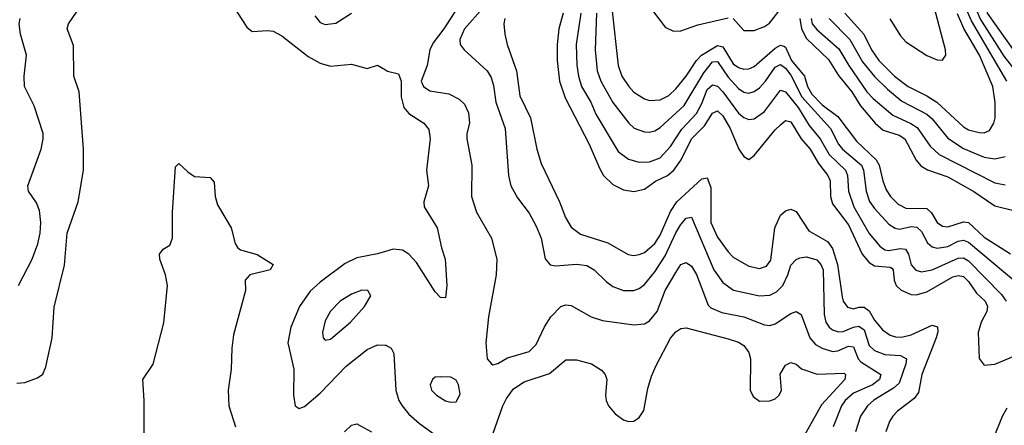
# Model space of a CAD drawing. Header units: inches. Extents: x 884549 to 1028252, y 526810 to 653624.
# Tile 458 of 656: x 928601 to 932366, y 622355 to 623905. Entities that reach past the tile are written whole.
import ezdxf

# ---------------------------------------------------------------- set-up
doc = ezdxf.new("R2010")
doc.units = ezdxf.units.IN
doc.header["$MEASUREMENT"] = 0
doc.layers.add('A9622', color=7, linetype='Continuous')
doc.layers.add('A9632', color=7, linetype='Continuous')

msp = doc.modelspace()

# ---------------------------------------------------------------- linework, layer by layer
at = {"layer": 'A9622', "color": 5}
for points, elevation in [([(928590, 622516.5), (928620.9, 622519.1), (928670, 622536.5), (928689.8, 622550.2), (928701.1, 622578.9), (928725.5, 622690), (928733.5, 622806.5), (928772.3, 622967.7), (928783, 623090), (928825.5, 623210), (928845, 623330), (928845, 623410), (928828.2, 623630), (928809, 623690), (928806.5, 623806.5), (928783.1, 623870), (928787.8, 623890), (928837.4, 623962.6)], 2220), ([(929417.7, 623957.7), (929470, 623877.4), (929490, 623860.3), (929550, 623864.6), (929570, 623861.7), (929603.2, 623843.2), (929704.4, 623764.4), (929750, 623739.8), (929790, 623727.2), (929870, 623735.6), (929930, 623718.4), (929970, 623732.2), (930000, 623713.6)], 2220), ([(928596.3, 622890), (928649.1, 622990.9), (928670.7, 623049.3), (928679.9, 623090), (928682.2, 623130), (928676.7, 623176.7), (928665, 623205), (928634.5, 623250), (928632.8, 623270), (928683.6, 623410), (928691.7, 623450), (928691.1, 623470), (928656.1, 623576.1), (928620.3, 623650), (928618.4, 623690), (928626.8, 623770), (928603.9, 623850), (928599.5, 623890), (928603.2, 623910)], 2240), ([(929730, 623920.5), (929750, 623894.9), (929770, 623887), (929810, 623891.9), (929870, 623930.9)], 2240), ([(929075.9, 622190), (929077.3, 622450), (929072.1, 622530), (929111.6, 622588.4), (929152.9, 622747.1), (929166.2, 622890), (929159.3, 622930), (929137.3, 622990), (929136.3, 623010), (929150, 623028.2), (929175.8, 623044.2), (929185.3, 623070), (929185.3, 623170), (929197.2, 623342.8), (929210, 623356), (929243.7, 623323.7), (929270, 623306), (929330, 623302), (929344.4, 623284.4), (929348.8, 623230), (929357.3, 623197.3), (929410.3, 623110), (929424.9, 623050), (929434.4, 623034.4), (929446.2, 623026.2), (929510, 623008.4), (929570.3, 622970), (929559.1, 622950), (929482, 622930), (929463, 622910), (929464.4, 622870), (929418.9, 622701.1), (929412.4, 622650), (929410.5, 622570), (929399.1, 622490), (929401.4, 622430), (929427.2, 622350)], 2180), ([(930000, 623019.2), (929969.7, 623010.3), (929890, 622996), (929846.5, 622973.5), (929750, 622902.2), (929712.2, 622867.8), (929671.6, 622810), (929638.8, 622730), (929626.7, 622670), (929649.5, 622570), (929648.4, 622470), (929655.3, 622430), (929670, 622420.2), (929690, 622427.5), (929750, 622478.4), (929850, 622581.5), (929930, 622645.5), (929970, 622663), (930000, 622661.5)], 2220), ([(929843.7, 622330), (929870, 622355.9), (929890, 622360.5), (929946.7, 622330)], 2180)]:
    msp.add_lwpolyline(points, dxfattribs=dict(at, elevation=elevation))
at = {"layer": 'A9622', "color": 5, "elevation": 2240}
msp.add_lwpolyline([(929910, 622872.2), (929870, 622856.8), (929827.4, 622830), (929790, 622791.2), (929770, 622754.5), (929759, 622710), (929762, 622690), (929770, 622681.3), (929790, 622684), (929866.6, 622750), (929920.5, 622810), (929944.5, 622850), (929933.2, 622870)], close=True, dxfattribs=at)
at = {"layer": 'A9632', "color": 5}
for points, elevation in [([(932376.7, 623670), (932240.7, 623900.7), (932219.7, 623950), (932217.6, 623990), (932227.3, 624050), (932227.2, 624110), (932212.7, 624150), (932173.4, 624210), (932156.8, 624270), (932160.6, 624310), (932184.3, 624370), (932196.6, 624390), (932235.2, 624410), (932310, 624433.9), (932381.8, 624438.2)], 2460), ([(932426.1, 623690), (932366.3, 623766.3), (932274.6, 623910), (932257.6, 623950), (932257.3, 623990), (932269.1, 624050), (932267.8, 624110), (932253.2, 624150), (932204.6, 624230), (932196.4, 624270), (932198.6, 624290), (932220.7, 624350), (932232.6, 624367.4), (932244.7, 624375.3), (932290, 624390.4), (932330, 624395.3), (932410, 624391.1)], 2440), ([(932405.2, 623785.2), (932302.4, 623930), (932295.9, 623970), (932312.3, 624030), (932314.2, 624070), (932300.4, 624130), (932256.9, 624210), (932241.1, 624250), (932244.6, 624290), (932257.8, 624322.2), (932270, 624337.8), (932290, 624349), (932330, 624354.2), (932370, 624349.8)], 2420), ([(930273.9, 623950), (930223, 623870), (930182.9, 623817.1), (930169.3, 623790), (930159.6, 623730), (930137, 623670), (930145, 623650), (930170, 623633.4), (930242.1, 623622.1), (930282, 623602), (930302, 623582), (930317, 623550), (930320.8, 623510), (930311, 623470), (930311, 623450), (930330.2, 623350), (930329.5, 623229.5), (930348.5, 623170), (930405.6, 623070), (930425.4, 622990), (930423.2, 622930), (930393.8, 622770), (930383.5, 622670), (930389, 622610), (930404.9, 622590), (930410, 622587), (930430, 622591.8), (930467.1, 622612.9), (930550, 622637.1), (930575.8, 622664.2), (930608.2, 622731.8), (930632.2, 622770), (930670, 622809.3), (930690, 622815.9), (930710, 622813.4), (930787, 622770), (930830, 622755.4), (930950, 622739.8), (930990, 622742.8), (931010, 622755.2), (931038.7, 622790), (931069.1, 622870), (931110, 622939.7), (931130, 622970.1), (931150, 622978.1), (931170, 622964.1), (931190, 622931.8), (931233.9, 622813.9), (931244.1, 622804.1), (931286, 622786), (931370, 622770.1), (931450, 622739.2), (931470, 622737.2), (931490, 622742.8), (931550, 622783), (931570.9, 622790.9), (931590, 622778.7), (931622.8, 622690), (931644.5, 622664.5), (931670, 622649.7), (931710, 622637.2), (931730, 622639.7), (931770, 622658.3), (931790, 622654.8), (931807.9, 622610), (931818, 622598), (931893.8, 622550), (931889.6, 622530), (931862.1, 622510), (931790, 622478.7), (931757.8, 622450), (931744.1, 622430), (931712.1, 622350)], 2240), ([(930372.4, 623950), (930301.9, 623870), (930285, 623830), (930286.3, 623810), (930301.1, 623790), (930389.2, 623710), (930404.1, 623684.1), (930413.3, 623653.3), (930422.5, 623590), (930458.1, 623490), (930470.9, 623310), (930479.7, 623270), (930504.6, 623224.6), (930550, 623166), (930576.8, 623116.8), (930595.3, 623070), (930611, 622991), (930629.2, 622969.2), (930650, 622965.4), (930730, 622971.8), (930770, 622965.9), (930798.6, 622950), (930844.4, 622904.4), (930870, 622886.3), (930910, 622870.8), (930950, 622870.8), (930970, 622878.8), (930990, 622894), (931030, 622942.2), (931070, 623003.6), (931110, 623090.9), (931130, 623122.7), (931150, 623146.7), (931170, 623150.2), (931256.3, 622950), (931290, 622900.5), (931331.4, 622871.4), (931430, 622850.1), (931470, 622852.7), (931494.9, 622865.1), (931519.2, 622890), (931538.4, 622930), (931550, 622967.2), (931570, 622989.2), (931584.1, 622995.9), (931610, 622999.3), (931650, 622987.4), (931665.3, 622970), (931674.2, 622950), (931678.2, 622778.2), (931684, 622750), (931696.8, 622730), (931710, 622720.1), (931733, 622713), (931750, 622714.3), (931790, 622731), (931810, 622734.5), (931830, 622719.8), (931850, 622660.8), (931870, 622641.1), (931910, 622625.4), (931970, 622622), (931992.3, 622610), (931990.1, 622590), (931964.1, 622515.9), (931942.9, 622497.1), (931868.1, 622451.9), (931843.8, 622430), (931816.9, 622390), (931797.4, 622330)], 2260), ([(930866.2, 623950), (930889.6, 623730), (930904.5, 623690), (930930.1, 623650), (930950, 623628.9), (930990, 623603), (931010, 623596.6), (931050, 623599.1), (931083.8, 623616.2), (931110, 623641.2), (931150, 623690.1), (931189.6, 623750), (931208.8, 623770), (931270, 623807.1), (931290, 623801.7), (931330, 623737.1), (931350, 623723.3), (931370, 623716.3), (931390, 623717.6), (931410, 623726.8), (931490, 623797.2), (931510, 623808.1), (931523.7, 623803.7), (931530, 623800.1), (931552.1, 623750), (931601.8, 623690), (931614.4, 623650), (931630, 623620.2), (931670, 623579.6), (931730, 623535.3), (931801.4, 623441.4), (931875.8, 623370), (931887.4, 623350), (931901.3, 623290), (931915, 623255), (931931.7, 623230), (931960.6, 623200.6), (931990, 623185.2), (932070, 623183.6), (932087.6, 623167.6), (932110, 623130.8), (932130, 623116.6), (932150, 623114), (932210, 623133.1), (932230, 623130.7), (932290, 623074.4), (932390, 623010.1)], 2380), ([(931330.1, 623910), (931370, 623864), (931410, 623864.5), (931450, 623879), (931468.1, 623891.9), (931513.4, 623950)], 2420), ([(931929.1, 623909.1), (931970, 623843.9), (931990, 623820.9), (932070, 623769.1), (932110, 623751.8), (932130, 623750.3), (932142.3, 623770), (932141.6, 623790), (932099.3, 623950)], 2520), ([(930456.8, 623910), (930452.6, 623890), (930456.4, 623850), (930466, 623810), (930501.2, 623710), (930514, 623614), (930554.2, 623530), (930578.6, 623410), (930595.3, 623355.3), (930666.1, 623210), (930688.4, 623150), (930710, 623112.1), (930745.5, 623085.5), (930850, 623052.8), (930928.1, 623008.1), (930950, 623004.6), (930970, 623007.6), (930990, 623015.9), (931030, 623050.1), (931050, 623082.5), (931090, 623173), (931113.7, 623210), (931210, 623296.8), (931230, 623300.5), (931243.8, 623263.8), (931244.2, 623130), (931270, 623074.1), (931310, 623018.1), (931330, 622998.2), (931390, 622963.1), (931430, 622954.4), (931456.7, 622963.3), (931473.4, 622986.6), (931489, 623110), (931510, 623158.5), (931530, 623174.4), (931550, 623181.3), (931570, 623172.6), (931618.9, 623098.9), (931690, 623057.8), (931710, 623031.3), (931729.1, 622970), (931746.2, 622846.2), (931750.6, 622830), (931766.3, 622806.3), (931790, 622800.3), (931810, 622806.3), (931830, 622806.3), (931850, 622792.4), (931870, 622757.1), (931900.3, 622720.3), (931930, 622699.4), (931950, 622693.3), (931972.7, 622692.7), (932010, 622701.1), (932090, 622738.4), (932111.5, 622731.5), (932112.3, 622712.3), (932105.8, 622690), (932051.4, 622550), (932038.6, 622481.4), (932022, 622458), (931958.5, 622410), (931940.5, 622390), (931928, 622370), (931913.2, 622330)], 2280), ([(930679.5, 623930), (930662.6, 623870), (930656.2, 623810), (930656.4, 623750), (930665.5, 623670), (930686.7, 623606.7), (930779.4, 623430), (930817.9, 623337.9), (930834.3, 623310), (930870, 623276.1), (930910, 623254.6), (930950, 623249), (930990, 623257.7), (931032.1, 623287.9), (931079.1, 623310), (931102.1, 623330), (931131.1, 623370), (931170.3, 623450), (931219.7, 623500.3), (931250, 623547.8), (931270, 623557.3), (931290, 623538.6), (931317.9, 623490), (931351.4, 623410), (931370, 623383.2), (931390, 623371.2), (931410, 623385.8), (931490, 623484.3), (931510, 623503), (931530, 623520.1), (931550, 623515.7), (931589.7, 623450), (931624.2, 623410), (931656.1, 623356.1), (931691.6, 623310), (931700.4, 623290), (931702.3, 623230), (931710, 623201.4), (931770, 623121.3), (931822.9, 623010), (931850, 622978), (931870, 622964.7), (931930, 622960.3), (931936.4, 622956.4), (931941.5, 622950), (931945, 622910), (931953.1, 622890), (931972.1, 622872.1), (932010, 622854.9), (932030, 622853.5), (932070, 622865.1), (932170, 622922.6), (932190, 622928.3), (932210, 622923.5), (932230, 622905.4), (932260.4, 622860.4), (932292.9, 622830), (932302.1, 622810), (932299.3, 622790), (932278.2, 622750), (932267, 622710), (932270.2, 622610.2), (932290, 622584.7), (932330, 622589.5), (932486, 622654)], 2320), ([(930746.5, 623930), (930729.7, 623810), (930731.9, 623731.9), (930737.8, 623690), (930750.1, 623650), (930785.8, 623590), (930804.9, 623544.9), (930890, 623401.4), (930930, 623372.7), (930970, 623360.4), (931010, 623362.3), (931050, 623377.5), (931090, 623421.1), (931133.4, 623486.6), (931190, 623547.3), (931210, 623584.5), (931230, 623638.9), (931250, 623657), (931270, 623651.4), (931289.7, 623630), (931350, 623547.9), (931370, 623531.2), (931390, 623524.1), (931410, 623527), (931450, 623555.1), (931510, 623635.7), (931530, 623630.1), (931578.1, 623570), (931620.5, 623500.5), (931662.9, 623450), (931696.8, 623390), (931758.8, 623330), (931766.5, 623310), (931770.8, 623250), (931790.4, 623190), (931850, 623088.9), (931890, 623039.6), (931910, 623026.3), (931923.8, 623023.8), (931970, 623030.7), (931988, 623028), (931999.9, 623010), (932010, 622968.4), (932028.3, 622948.3), (932050, 622941.4), (932090, 622949.3), (932190, 622994.7), (932210, 622995.5), (932230, 622983.3), (932355.5, 622855.5), (932373.5, 622830)], 2340), ([(930806.8, 623930), (930802.3, 623790), (930810.1, 623710.1), (930824.1, 623670), (930869.4, 623589.4), (930930.1, 623510.1), (930951.4, 623491.4), (930990, 623476.6), (931010, 623475.4), (931030, 623481), (931050, 623493.4), (931142.1, 623577.9), (931217.4, 623702.6), (931250, 623744), (931270, 623745.8), (931310, 623686.2), (931350, 623642.4), (931370, 623628.7), (931390, 623625.2), (931410, 623631.6), (931430, 623645.1), (931453.5, 623670), (931490, 623724.4), (931510, 623734.1), (931530, 623719.9), (931550, 623693.9), (931592.6, 623610), (931702.3, 623490), (931731.9, 623430), (931747.3, 623410), (931819.7, 623350), (931828.3, 623330), (931837.9, 623250), (931851.2, 623211.2), (931870, 623183.6), (931924.6, 623124.6), (931948.8, 623108.8), (931965.1, 623105.1), (932010, 623114.6), (932032.2, 623112.2), (932050, 623096.1), (932072.4, 623052.4), (932090, 623037.9), (932110, 623032.2), (932150, 623038.3), (932190, 623059.1), (932210, 623062.9), (932230, 623055.1), (932410, 622904)], 2360), ([(931021, 623941), (931070, 623877.4), (931101.4, 623861.4), (931130, 623862.2), (931194.5, 623885.5), (931310, 623912.1)], 2420), ([(931584.1, 623910), (931590.7, 623870.7), (931610, 623833.8), (931693.8, 623753.8), (931732.6, 623692.6), (931784, 623630), (931816, 623576), (931872.5, 623510), (931903.7, 623483.7), (931964.6, 623464.6), (931986, 623450), (932029.2, 623369.2), (932047.4, 623347.4), (932072.1, 623332.1), (932150, 623304.6), (932250, 623248.4), (932330, 623194.1), (932403.4, 623176.6)], 2420), ([(931627.6, 623910), (931632.1, 623890), (931650, 623867.5), (931733.6, 623793.6), (931771.3, 623730), (931841.1, 623630), (931864.6, 623604.6), (931940, 623540), (932009.1, 623509.1), (932033, 623493), (932082.4, 623422.4), (932116.8, 623390), (932330, 623282.4), (932370, 623274.2)], 2440), ([(931696.9, 623910), (931776.3, 623830), (931824, 623744), (931870, 623687.9), (931919.4, 623639.4), (931974.5, 623594.5), (932070, 623544.1), (932090, 623526.2), (932150, 623452.5), (932210, 623413.3), (932290, 623379.5), (932330, 623373.8), (932370, 623383)], 2460), ([(931756.5, 623930), (931829.7, 623850), (931859, 623790), (931887, 623750), (931946.1, 623690), (931999.3, 623650), (932070, 623614.6), (932108.1, 623590), (932210, 623495.5), (932230, 623484.9), (932270, 623473.8), (932290, 623473.4), (932310, 623481.8), (932326.9, 623510), (932331.1, 623530), (932331, 623589), (932323.1, 623650), (932272.1, 623770), (932211.9, 623871.9), (932188, 623928)], 2480), ([(930000, 623713.6), (930008.4, 623708.4), (930050, 623698.2), (930060.5, 623670), (930060.3, 623610), (930069.7, 623569.7), (930090, 623546.3), (930146.7, 623510), (930166, 623486), (930171, 623450), (930156.6, 623330), (930164.2, 623270), (930147.3, 623210), (930147.7, 623190), (930197.7, 623110), (930213.9, 623033.9), (930228.9, 622990), (930235.2, 622890), (930230, 622842.7), (930210, 622844.2), (930190, 622865.4), (930118.1, 622978.1), (930090, 623009.8), (930065.3, 623025.3), (930030, 623028), (930000, 623019.2)], 2220), ([(930390, 622264.7), (930449, 622430), (930462.6, 622457.4), (930490, 622494.6), (930530, 622522.1), (930626.7, 622553.3), (930690, 622606), (930730, 622605.2), (930787.3, 622590), (930826.5, 622566.5), (930839.6, 622550), (930846.4, 622530), (930841.6, 622470), (930843.8, 622450), (930852.3, 622430), (930879, 622399), (930910, 622376.5), (930930, 622370.2), (930950, 622371.6), (930970, 622384.6), (930987.8, 622412.2), (931003.9, 622496.1), (931017.4, 622542.6), (931035.6, 622584.4), (931090, 622688.9), (931110, 622712.9), (931130, 622724.9), (931150, 622728.1), (931310, 622685.3), (931350, 622672.6), (931370, 622660.2), (931390, 622633.1), (931396.2, 622610), (931394.4, 622490), (931405.5, 622465.5), (931430, 622448.2), (931470, 622448.7), (931490, 622456.8), (931505, 622470), (931513.8, 622490), (931509.6, 622550.4), (931530, 622585), (931550, 622595.6), (931570, 622589), (931590.8, 622570.8), (931651.2, 622551.2), (931754.1, 622554.1), (931759.7, 622550), (931756.8, 622530), (931667, 622433), (931602.1, 622317.9)], 2220), ([(930000, 622661.5), (930001.5, 622661.5), (930021.5, 622650), (930031.8, 622630), (930039.3, 622490), (930050.7, 622450), (930063.3, 622430), (930090, 622398.4), (930130, 622362.3), (930231.3, 622290)], 2220), ([(932328.2, 622311.8), (932359.6, 622390), (932377.5, 622422.5)], 2280)]:
    msp.add_lwpolyline(points, dxfattribs=dict(at, elevation=elevation))
at = {"layer": 'A9632', "color": 5, "elevation": 2240}
msp.add_lwpolyline([(930210, 622540.9), (930190, 622539.1), (930179.5, 622530), (930171.4, 622510), (930176.1, 622490), (930194.6, 622470), (930230, 622449.2), (930250, 622444), (930270, 622445.7), (930285.9, 622474.1), (930279.3, 622510), (930270, 622527.8), (930250, 622539.1)], close=True, dxfattribs=at)

doc.saveas('drawing.dxf')
